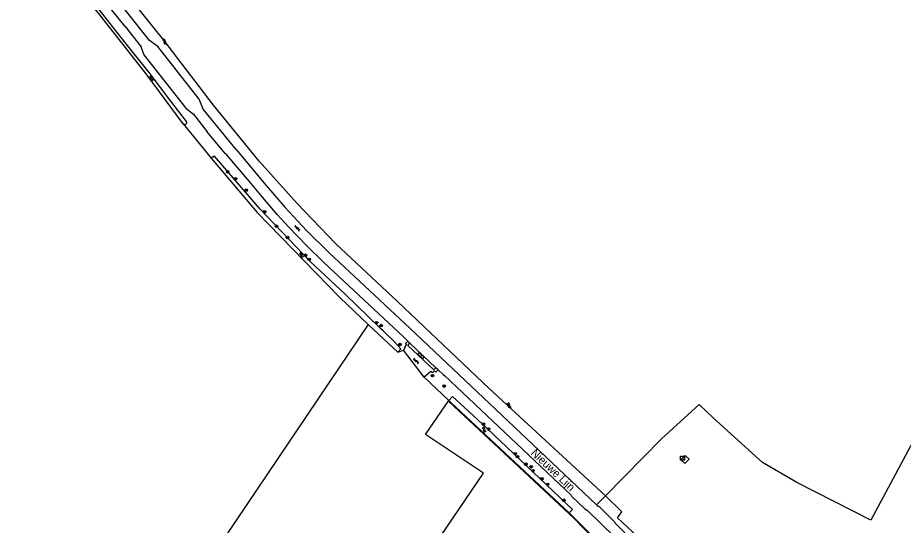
# Model space of a CAD drawing. Extents: x 124000 to 129000, y 395500 to 397503.
# Drawn here: x 126345.9 to 126622.6, y 396613.5 to 396772.3 of the extents above; entities that cross this region are included whole.
import ezdxf

# ---------------------------------------------------------------- set-up
doc = ezdxf.new("R2010")
doc.units = 0
for name, color, linetype in [('gg-afsc-draadraster', 7, 'Continuous'), ('gg-afsc-erfafscheiding', 7, 'Continuous'), ('gg-afsc-hekwerk', 7, 'Continuous'), ('gg-afsc-lijn draadraster', 7, 'Continuous'), ('gg-anno-openbare ruimte label', 7, 'Continuous'), ('gg-bbg-luifel en loopbrug', 7, 'Continuous'), ('gg-knt-bronhoudergrens', 7, 'Continuous'), ('gg-knt-verharding', 7, 'Continuous'), ('gg-kntw-bovenkant insteek waterloop', 7, 'Continuous'), ('gt-grn-groengrens', 7, 'Continuous'), ('gt-symb-boom', 7, 'Continuous'), ('gt-symb-gesloten verharding', 7, 'Continuous'), ('gt-symb-klinker verharding', 7, 'Continuous'), ('gt-symb-nortonput', 7, 'Continuous'), ('gt-symb-watersymbool', 7, 'Continuous'), ('gx-grn-maaiveld', 7, 'Continuous')]:
    doc.layers.add(name, color=color, linetype=linetype)

# ---------------------------------------------------------------- blocks, each defined once
blk = doc.blocks.new('gt0-NPUT')
at = {"layer": 'gt-symb-nortonput'}
blk.add_lwpolyline([(-0.57, -0.61), (-0.57, 0.59), (0.63, 0.59), (0.63, -0.61)], close=True, dxfattribs=at)
blk.add_text('N', height=0.7, dxfattribs=at).set_placement((-0.22, -0.38))
blk = doc.blocks.new('gt0-BOOM')
at = {"layer": 'gt-symb-boom'}
for radius in [0.4, 0.2]:
    blk.add_circle((0, 0), radius, dxfattribs=at)
blk = doc.blocks.new('gt0-WA')
at = {"layer": 'gt-symb-watersymbool'}
for centre, start, end in [((-0.32, 0.02), 28.0725, 151.9275), ((0.43, 0.42), 208.0725, 331.9275), ((-0.32, -0.43), 28.0725, 151.9275), ((0.43, -0.03), 208.0725, 331.9275)]:
    blk.add_arc(centre, 0.425, start, end, dxfattribs=at)
blk = doc.blocks.new('gt0-GESVH1')
at = {"layer": 'gt-symb-gesloten verharding'}
for p, q in [((-0.99, -0.26), (0.01, 0.24)), ((0.01, -0.26), (-0.99, 0.24)), ((0.01, 0.24), (1.01, -0.26)), ((1.01, 0.24), (0.01, -0.26))]:
    blk.add_line(p, q, dxfattribs=at)
blk = doc.blocks.new('gt0-KL1')
at = {"layer": 'gt-symb-klinker verharding'}
for p, q in [((-1.15, 0.3), (1.15, 0.3)), ((-1, -0.3), (-1, 0.3)), ((-0.5, 0.3), (-0.5, 0.45)), ((0, -0.3), (0, 0.3)), ((0.5, 0.3), (0.5, 0.45)), ((1, -0.3), (1, 0.3)), ((-1.15, -0.3), (1.15, -0.3)), ((-0.5, -0.45), (-0.5, -0.3)), ((0.5, -0.45), (0.5, -0.3))]:
    blk.add_line(p, q, dxfattribs=at)

msp = doc.modelspace()

# ---------------------------------------------------------------- linework, layer by layer
at = {"layer": 'gg-afsc-draadraster'}
msp.add_line((126455.48, 396676.35), (126411.11, 396610.46), dxfattribs=at)
at = {"layer": 'gg-afsc-erfafscheiding'}
msp.add_line((126552.64, 396597.9), (126533.39, 396615.82), dxfattribs=at)
at = {"layer": 'gg-afsc-hekwerk'}
for points in [[(126503.93, 396550.61), (126483.8, 396562.93), (126457.27, 396579.49), (126491.45, 396629.87), (126473.4, 396641.95), (126480.68, 396652.53)], [(126546.19, 396586.6), (126545.29, 396588.76), (126543.55, 396591.02), (126519.78, 396615.66), (126480.7, 396652.18)]]:
    msp.add_lwpolyline(points, dxfattribs=at)
at = {"layer": 'gg-afsc-lijn draadraster'}
msp.add_line((126455.48, 396676.35), (126411.11, 396610.46), dxfattribs=at)
at = {"layer": 'gg-bbg-luifel en loopbrug'}
msp.add_lwpolyline([(126554.47, 396635.4), (126555.69, 396634.24), (126554.37, 396632.85), (126553.15, 396634), (126554.47, 396635.4)], dxfattribs=at)
at = {"layer": 'gg-knt-bronhoudergrens'}
msp.add_line((126397.67, 396739.12), (126406.42, 396728.28), dxfattribs=at)
at = {"layer": 'gg-knt-verharding'}
for p, q in [((126468.45, 396670.5), (126467.81, 396671.08)), ((126468.45, 396670.5), (126476.6, 396662.8)), ((126472.97, 396659.8), (126466.44, 396668.28)), ((126477.3, 396662.15), (126476.6, 396662.8))]:
    msp.add_line(p, q, dxfattribs=at)
for points in [[(126379.5, 396769.51), (126373.33, 396777.08), (126366.85, 396784.56), (126358.9, 396793.26), (126356.9, 396795.33)], [(126414.17, 396731.07), (126403.86, 396743.66), (126402.65, 396746.8), (126389.73, 396763.21), (126387.08, 396765.08), (126379.48, 396774.76)], [(126379.5, 396769.51), (126384.54, 396763.12), (126384.51, 396762.9), (126385.37, 396760.61), (126398.43, 396743.95), (126400.82, 396742.1), (126405.09, 396736.58)], [(126467.81, 396671.08), (126466.66, 396672.22), (126466.62, 396672.37), (126441.53, 396695.83), (126436.19, 396701.06), (126430.7, 396706.74), (126427.05, 396710.76), (126422.39, 396716.13), (126417.7, 396721.72), (126411.13, 396729.62), (126410.78, 396729.81), (126405.09, 396736.58)], [(126414.17, 396731.07), (126423, 396720.48), (126429.44, 396713.02), (126436.22, 396705.73), (126443.26, 396698.75), (126468.58, 396675.04), (126493.32, 396651.64), (126510.81, 396635.06), (126526.81, 396619.93)], [(126467.81, 396671.08), (126467.13, 396670.36), (126467.43, 396670.08), (126466.8, 396669.37), (126466.99, 396669.18), (126466.44, 396668.28)], [(126476.6, 396662.8), (126475.93, 396662.12), (126467.79, 396669.77), (126468.45, 396670.5)], [(126477.3, 396662.15), (126476.59, 396661.41), (126476.17, 396661.82), (126475.52, 396661.17), (126475.04, 396661.64), (126472.97, 396659.8)], [(126477.3, 396662.15), (126478.87, 396660.68), (126479.32, 396660.33), (126518.92, 396622.93), (126519.08, 396622.57), (126523.18, 396618.68), (126523.96, 396618.17), (126532.42, 396609.87), (126543.19, 396598.71), (126547.32, 396594.24), (126549.38, 396591.8)], [(126526.81, 396619.93), (126527.21, 396619.56), (126527.53, 396619.51), (126532.44, 396614.65), (126532.6, 396614.22), (126537.06, 396609.72), (126540.8, 396605.83), (126546.86, 396599.75), (126550.48, 396596.86)]]:
    msp.add_lwpolyline(points, dxfattribs=at)
at = {"layer": 'gg-kntw-bovenkant insteek waterloop'}
for p, q in [((126463.37, 396668.88), (126455.48, 396676.35)), ((126463.37, 396668.88), (126464.72, 396667.63)), ((126480.68, 396652.53), (126481.35, 396651.83)), ((126481.35, 396651.83), (126518.2, 396617.47))]:
    msp.add_line(p, q, dxfattribs=at)
for points in [[(126398.72, 396739.76), (126393.82, 396746.11), (126386.99, 396755.11), (126379.44, 396764.62), (126372.08, 396773.86), (126366.93, 396780.39), (126359.37, 396788.99), (126350.54, 396798.55), (126346.87, 396802.45)], [(126397.67, 396739.12), (126386.43, 396754.27), (126378.53, 396764.42), (126371.17, 396773.66), (126366.13, 396779.67), (126358.86, 396788.07), (126349.79, 396797.67), (126345.95, 396801.64)], [(126459.29, 396675.1), (126448.23, 396685.77), (126437.41, 396695.92), (126421.7, 396712.38), (126407.4, 396728.93), (126406.42, 396728.28)], [(126406.42, 396728.28), (126420.74, 396711.31), (126446.56, 396684.8), (126455.48, 396676.35)], [(126464.72, 396667.63), (126465.65, 396668.75), (126463.55, 396671.04), (126460.09, 396674.31), (126459.29, 396675.1)], [(126492.59, 396643.76), (126485.46, 396650.46), (126481.81, 396653.76), (126480.68, 396652.53)], [(126518.2, 396617.47), (126519.32, 396618.43), (126492.59, 396643.76)]]:
    msp.add_lwpolyline(points, dxfattribs=at)
msp.add_arc((126398.15, 396739.52), 0.617, 220.0192, 22.7776, dxfattribs=at)
at = {"layer": 'gt-grn-groengrens'}
for p, q in [((126464.72, 396667.63), (126466.44, 396668.28)), ((126472.97, 396659.8), (126480.68, 396652.53)), ((126518.2, 396617.47), (126524.69, 396610.95))]:
    msp.add_line(p, q, dxfattribs=at)
at = {"layer": 'gx-grn-maaiveld'}
msp.add_line((126529.63, 396622.69), (126526.81, 396619.93), dxfattribs=at)
for points in [[(126529.63, 396622.69), (126493.34, 396656.17), (126464.56, 396683.46), (126445.39, 396701.53), (126433.26, 396714.18), (126421.44, 396727.43), (126407.13, 396744.94), (126391.62, 396765.19), (126362.83, 396801.07)], [(126734.62, 396689.97), (126688.23, 396736.74), (126631.04, 396649.69), (126612.45, 396615.09), (126589.38, 396626.93), (126578.67, 396633.15), (126563.22, 396647.15), (126558.87, 396651.35), (126547.06, 396640.57), (126529.63, 396622.69)], [(126533.39, 396615.82), (126534.71, 396617.72), (126529.63, 396622.69)]]:
    msp.add_lwpolyline(points, dxfattribs=at)

# ---------------------------------------------------------------- block references
at = {"layer": 'gt-symb-boom'}
for p in [(126411.54, 396724.06), (126414.03, 396721.93), (126417.37, 396718.31), (126423.07, 396711.55), (126426.82, 396707.04), (126430.24, 396703.51), (126435.86, 396697.97), (126436.99, 396696.69), (126458.06, 396676.87), (126459.52, 396675.98), (126465.4, 396670.08), (126475.53, 396660.31), (126479.19, 396657.06), (126491.45, 396645.15), (126493.09, 396643.62), (126501.4, 396635.9), (126502.11, 396634.98), (126504.71, 396632.65), (126506.37, 396631.84), (126506.93, 396630.59), (126509.69, 396628.04), (126511.53, 396626.32), (126516.57, 396621.36)]:
    msp.add_blockref('gt0-BOOM', p, dxfattribs=at)
at = {"layer": 'gt-symb-gesloten verharding'}
for p, rotation in [((126433.3, 396706.45), -44.999999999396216), ((126470.43, 396664.9), -42.851908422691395)]:
    msp.add_blockref('gt0-GESVH1', p, dxfattribs=dict(at, rotation=rotation))
at = {"layer": 'gt-symb-klinker verharding', "rotation": -43.29864539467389}
msp.add_blockref('gt0-KL1', (126472.02, 396666.52), dxfattribs=at)
at = {"layer": 'gt-symb-nortonput'}
msp.add_blockref('gt0-NPUT', (126553.61, 396634.53), dxfattribs=at)
at = {"layer": 'gt-symb-watersymbool'}
for p, rotation in [((126391.81, 396764.83), -52.1903478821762), ((126387.7, 396753.35), -52.190347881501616), ((126434.58, 396697.97), 134.27067303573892), ((126499.41, 396651.1), -52.1903478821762), ((126491.64, 396643.49), -52.1903478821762)]:
    msp.add_blockref('gt0-WA', p, dxfattribs=dict(at, rotation=rotation))

# ---------------------------------------------------------------- texts
at = {"layer": 'gg-anno-openbare ruimte label'}
msp.add_text('Nieuwe Lijn', height=2.5, rotation=316.6, dxfattribs=at).set_placement((126506.08, 396635.87))

doc.saveas('drawing.dxf')
